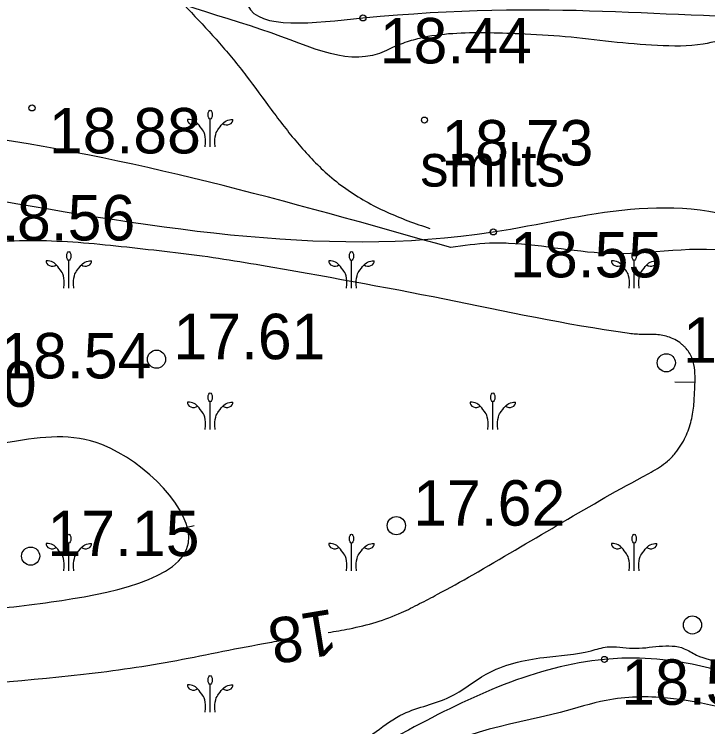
# Model space of a CAD drawing. Extents: x 521824 to 524158, y 294774 to 296228.
# Drawn here: x 522086.65 to 522103.82, y 295991.14 to 296008.78 of the extents above; entities that cross this region are included whole.
import ezdxf

# ---------------------------------------------------------------- set-up
doc = ezdxf.new("R2010")
doc.units = 0
for name, color, linetype in [('HIDG_AATZ_####_TKST_#', 7, 'Continuous'), ('HIDG_ELEM_####_####_#', 7, 'Continuous'), ('HIDG_GRAV_####_####_#', 7, 'Continuous'), ('HIDG_HORZ_####_TKST_#', 7, 'Continuous'), ('HIDG_HORZ_PAMT_####_#', 7, 'Continuous'), ('HIDG_HORZ_RESN_####_#', 7, 'Continuous'), ('HIDG_PLIN_####_####_#', 7, 'Continuous'), ('HIDG_UATZ_####_TKST_#', 7, 'Continuous'), ('RELJ_AATZ_####_TKST_#', 7, 'Continuous'), ('RELJ_ELEM_####_####_#', 7, 'Continuous'), ('RELJ_HORZ_PAMT_####_#', 7, 'Continuous'), ('TERT_ELEM_####_####_#', 7, 'Continuous'), ('TERT_IZMT_####_TKST_#', 7, 'Continuous'), ('TERT_KONT_####_####_#', 7, 'Continuous')]:
    doc.layers.add(name, color=color, linetype=linetype)

msp = doc.modelspace()

# ---------------------------------------------------------------- linework, layer by layer
at = {"layer": 'HIDG_ELEM_####_####_#'}
for centre in [(522090.171, 296000.24), (522102.796, 296000.151), (522096.111, 295996.118), (522087.052, 295995.363), (522103.444, 295993.659)]:
    msp.add_circle(centre, 0.225, dxfattribs=at)
at = {"layer": 'HIDG_GRAV_####_####_#'}
msp.add_spline([(522091.121, 296012.976), (522092.677, 296011.868), (522092.434, 296009), (522095.282, 296008.691), (522106.173, 296008.702), (522116.886, 296009.415), (522127.197, 296009.97), (522145.108, 296014.247), (522158.761, 296014.777), (522175.265, 296015.722), (522181.257, 296017.136), (522181.909, 296017.173), (522183.274, 296011.283)], degree=3, dxfattribs=at)
at = {"layer": 'HIDG_HORZ_PAMT_####_#'}
msp.add_line((522090.615, 295996.01), (522091.102, 295996.124), dxfattribs=at)
for points in [[(522097.456, 296003.003), (522098.42, 296003.112), (522098.886, 296003.109), (522101.493, 296002.854), (522104.863, 296002.829), (522105.455, 296002.546), (522105.764, 296002.03), (522106.434, 296001.103), (522105.073, 295999.884), (522105.328, 295997.947), (522105.313, 295997.082), (522105.495, 295995.289), (522105.536, 295995.052), (522105.782, 295994.342), (522106.713, 295993.946), (522107.552, 295993.546), (522108.149, 295993.448), (522108.619, 295991.553), (522108.577, 295991.344), (522108.448, 295991.154), (522106.283, 295991.375), (522105.272, 295992.2), (522104.189, 295992.719), (522103.543, 295992.913), (522103.242, 295993.07), (522101.964, 295993.08), (522101.329, 295993.113), (522100.932, 295993.02), (522099.761, 295992.856), (522098.335, 295992.439), (522097.436, 295991.876), (522096.287, 295991.458), (522094.937, 295990.58), (522094.192, 295990.336), (522093.424, 295990.187), (522091.553, 295990.123), (522089.682, 295990.202), (522089.358, 295990.216), (522085.744, 295990.713), (522081.631, 295990.342), (522080.807, 295990.11), (522079.09, 295989.003), (522078.197, 295988.522), (522077.728, 295988.334), (522077.237, 295988.193), (522076.001, 295988.101), (522074.761, 295988.259), (522072.524, 295989.01), (522071.862, 295989.025), (522071.249, 295988.887), (522068.367, 295988.362), (522067.498, 295988.56), (522067.064, 295988.714), (522066.631, 295988.911), (522064.566, 295990.452), (522063.244, 295992.536), (522063.001, 295993.19), (522062.602, 295994.158), (522059.484, 295999.35), (522058.893, 296002.168), (522061.43, 296003.805), (522064.048, 296003.805), (522069.557, 296001.404), (522072.32, 296003.741), (522074.302, 296004.815), (522097.456, 296003.003)], [(522085.578, 295993.998), (522085.065, 295995.307), (522084.874, 295997.547), (522086.55, 295998.187), (522088.818, 295998.124), (522090.963, 295995.689), (522087.561, 295994.228), (522085.578, 295993.998)]]:
    msp.add_spline(points, degree=3, dxfattribs=at)
at = {"layer": 'HIDG_HORZ_RESN_####_#'}
msp.add_line((522103.007, 295999.683), (522103.507, 295999.671), dxfattribs=at)
for points in [[(522094.419, 295993.471), (522094.954, 295993.565), (522096.238, 295993.964), (522096.688, 295994.186), (522097.131, 295994.417), (522098.003, 295994.902), (522102.207, 295997.326), (522102.626, 295997.566), (522102.825, 295997.714), (522102.923, 295997.807), (522103.019, 295997.916), (522103.273, 295998.318), (522103.415, 295998.724), (522103.479, 295999.13), (522103.502, 295999.536), (522103.508, 295999.817), (522103.478, 296000.105), (522103.377, 296000.379), (522103.288, 296000.505), (522103.232, 296000.564), (522103.2, 296000.593), (522103.167, 296000.621), (522102.833, 296000.797), (522102.499, 296000.851), (522102.165, 296000.855), (522101.998, 296000.861), (522101.831, 296000.881), (522097.302, 296001.725), (522092.769, 296002.559), (522091.705, 296002.733), (522090.637, 296002.875), (522089.566, 296002.996), (522088.495, 296003.106), (522087.442, 296003.168), (522086.385, 296003.157), (522084.265, 296003.013), (522082.146, 296002.859), (522081.089, 296002.838), (522080.036, 296002.885), (522079.947, 296002.9), (522079.86, 296002.926), (522079.772, 296002.952), (522079.684, 296002.97), (522079.499, 296002.974), (522079.462, 296002.967), (522078.999, 296002.779), (522077.795, 296002.233)], [(522083.472, 295992.047), (522088.362, 295992.439), (522090.67, 295992.78), (522091.817, 295993.008), (522092.966, 295993.224), (522093.211, 295993.268)]]:
    msp.add_spline(points, degree=3, dxfattribs=at)
at = {"layer": 'HIDG_PLIN_####_####_#'}
for points in [[(522077.435, 296005.57), (522085.461, 296004.306), (522098.512, 296003.392), (522105.395, 296003.443), (522107.83, 296000.993), (522105.638, 295997.677), (522105.744, 295995.487), (522109.498, 295993.85), (522109.498, 295989.848), (522114.208, 295986.087), (522123.878, 295989.299), (522133.271, 295980.049), (522137.318, 295976.793), (522131.563, 295972.766), (522130.654, 295969.62), (522124.01, 295968.477), (522115.857, 295969.771), (522111.112, 295969.734), (522110.471, 295975.549), (522112.358, 295978.857), (522112.409, 295984.266), (522101.265, 295992.806), (522096.41, 295991.057), (522092.914, 295989.062)], [(522092.914, 295989.062), (522089.457, 295989.995), (522081.185, 295989.929), (522077.718, 295986.793), (522072.195, 295988.487), (522065.261, 295988.052), (522062.418, 295992.785), (522058.951, 295999.177), (522057.619, 296001.908), (522064.008, 296004.575), (522069.847, 296002.621)]]:
    msp.add_spline(points, degree=3, dxfattribs=at)
at = {"layer": 'RELJ_ELEM_####_####_#'}
for centre in [(522095.282, 296008.691), (522087.087, 296006.462), (522096.807, 296006.163), (522098.512, 296003.392), (522101.265, 295992.806)]:
    msp.add_circle(centre, 0.075, dxfattribs=at)
at = {"layer": 'RELJ_HORZ_PAMT_####_#'}
for points in [[(522147.001, 296013.879), (522145.334, 296014.111), (522144.908, 296014.079), (522138.003, 296012.088), (522137.814, 296012.008), (522135.146, 296011.271), (522131.635, 296010.287), (522130.341, 296009.639), (522127.864, 296009.75), (522127.714, 296009.761), (522127.564, 296009.8), (522127.264, 296009.832), (522127.105, 296009.79), (522126.615, 296009.677), (522125.425, 296009.552), (522124.235, 296009.457), (522121.853, 296009.334), (522117.084, 296009.201), (522116.821, 296009.194), (522115.322, 296009.109), (522113.823, 296009.021), (522110.825, 296008.845), (522106.552, 296008.587), (522106.42, 296008.498), (522105.24, 296008.381), (522103.71, 296008.042), (522102.575, 296008.01), (522101.436, 296008.101), (522100.295, 296008.227), (522099.156, 296008.295), (522097.506, 296008.302), (522096.685, 296008.185), (522096.274, 296008.062), (522096.069, 296007.981), (522095.864, 296007.884), (522092.757, 296008.408), (522089.948, 296009.718), (522091.502, 296010.619), (522091.012, 296011.544), (522089.457, 296012.256), (522087.875, 296012.556), (522086.266, 296013.266), (522086.078, 296014.194)], [(522105.243, 295991.309), (522107.125, 295989.481), (522105.442, 295982.655), (522105.328, 295982.465), (522105.046, 295982.174), (522100.647, 295978.292), (522099.723, 295978.542), (522098.381, 295979.861), (522097.478, 295981.162), (522096.717, 295982.97), (522095.071, 295985.77), (522096.114, 295987.775), (522096.694, 295990.056), (522100.17, 295991.49), (522101.306, 295991.791), (522102.823, 295991.848), (522105.243, 295991.309)]]:
    msp.add_spline(points, degree=3, dxfattribs=at)
at = {"layer": 'TERT_ELEM_####_####_#'}
for p, q in [((522091.5, 296005.5), (522091.5, 296006.181)), ((522091.5, 296005.5), (522091.5, 296006.181)), ((522088, 296002), (522088, 296002.681)), ((522088, 296002), (522088, 296002.681)), ((522095, 296002), (522095, 296002.681)), ((522095, 296002), (522095, 296002.681)), ((522102, 296002), (522102, 296002.681)), ((522102, 296002), (522102, 296002.681)), ((522091.5, 295998.5), (522091.5, 295999.181)), ((522091.5, 295998.5), (522091.5, 295999.181)), ((522098.5, 295998.5), (522098.5, 295999.181)), ((522098.5, 295998.5), (522098.5, 295999.181)), ((522088, 295995), (522088, 295995.681)), ((522088, 295995), (522088, 295995.681)), ((522095, 295995), (522095, 295995.681)), ((522095, 295995), (522095, 295995.681)), ((522102, 295995), (522102, 295995.681)), ((522102, 295995), (522102, 295995.681)), ((522091.5, 295991.5), (522091.5, 295992.181)), ((522091.5, 295991.5), (522091.5, 295992.181))]:
    msp.add_line(p, q, dxfattribs=at)
for centre in [(522091.5, 296006.295), (522091.5, 296006.295), (522088, 296002.795), (522088, 296002.795), (522095, 296002.795), (522095, 296002.795), (522102, 296002.795), (522102, 296002.795), (522091.5, 295999.295), (522091.5, 295999.295), (522098.5, 295999.295), (522098.5, 295999.295), (522088, 295995.795), (522088, 295995.795), (522095, 295995.795), (522095, 295995.795), (522102, 295995.795), (522102, 295995.795), (522091.5, 295992.295), (522091.5, 295992.295)]:
    msp.add_ellipse(centre, major_axis=(0, 0.114), ratio=0.447069, dxfattribs=at)
for centre, major_axis, start_param, end_param in [((522091.086, 296006.158), (-0.147, 0), 6.117242, 8.627806), ((522091.086, 296006.158), (-0.147, 0), 6.117242, 8.627806), ((522091.914, 296006.158), (0.147, 0), 3.938565, 6.449128), ((522091.914, 296006.158), (0.147, 0), 3.938565, 6.449128), ((522087.586, 296002.658), (-0.147, 0), 6.117242, 8.627806), ((522087.586, 296002.658), (-0.147, 0), 6.117242, 8.627806), ((522088.414, 296002.658), (0.147, 0), 3.938565, 6.449128), ((522088.414, 296002.658), (0.147, 0), 3.938565, 6.449128), ((522094.586, 296002.658), (-0.147, 0), 6.117242, 8.627806), ((522094.586, 296002.658), (-0.147, 0), 6.117242, 8.627806), ((522095.414, 296002.658), (0.147, 0), 3.938565, 6.449128), ((522095.414, 296002.658), (0.147, 0), 3.938565, 6.449128), ((522101.586, 296002.658), (-0.147, 0), 6.117242, 8.627806), ((522101.586, 296002.658), (-0.147, 0), 6.117242, 8.627806), ((522102.414, 296002.658), (0.147, 0), 3.938565, 6.449128), ((522102.414, 296002.658), (0.147, 0), 3.938565, 6.449128), ((522091.086, 295999.158), (-0.147, 0), 6.117242, 8.627806), ((522091.086, 295999.158), (-0.147, 0), 6.117242, 8.627806), ((522091.914, 295999.158), (0.147, 0), 3.938565, 6.449128), ((522091.914, 295999.158), (0.147, 0), 3.938565, 6.449128), ((522098.086, 295999.158), (-0.147, 0), 6.117242, 8.627806), ((522098.086, 295999.158), (-0.147, 0), 6.117242, 8.627806), ((522098.914, 295999.158), (0.147, 0), 3.938565, 6.449128), ((522098.914, 295999.158), (0.147, 0), 3.938565, 6.449128), ((522087.586, 295995.658), (-0.147, 0), 6.117242, 8.627806), ((522087.586, 295995.658), (-0.147, 0), 6.117242, 8.627806), ((522088.414, 295995.658), (0.147, 0), 3.938565, 6.449128), ((522088.414, 295995.658), (0.147, 0), 3.938565, 6.449128), ((522094.586, 295995.658), (-0.147, 0), 6.117242, 8.627806), ((522094.586, 295995.658), (-0.147, 0), 6.117242, 8.627806), ((522095.414, 295995.658), (0.147, 0), 3.938565, 6.449128), ((522095.414, 295995.658), (0.147, 0), 3.938565, 6.449128), ((522101.586, 295995.658), (-0.147, 0), 6.117242, 8.627806), ((522101.586, 295995.658), (-0.147, 0), 6.117242, 8.627806), ((522102.414, 295995.658), (0.147, 0), 3.938565, 6.449128), ((522102.414, 295995.658), (0.147, 0), 3.938565, 6.449128), ((522091.086, 295992.158), (-0.147, 0), 6.117242, 8.627806), ((522091.086, 295992.158), (-0.147, 0), 6.117242, 8.627806), ((522091.914, 295992.158), (0.147, 0), 3.938565, 6.449128), ((522091.914, 295992.158), (0.147, 0), 3.938565, 6.449128)]:
    msp.add_ellipse(centre, major_axis=major_axis, ratio=0.769466, start_param=start_param, end_param=end_param, dxfattribs=at)
for points in [[(522091.189, 296006.077), (522091.151, 296006.117), (522091.084, 296006.172), (522090.945, 296006.18), (522090.941, 296006.176)], [(522091.189, 296006.077), (522091.151, 296006.117), (522091.084, 296006.172), (522090.945, 296006.18), (522090.941, 296006.176)], [(522091.811, 296006.077), (522091.849, 296006.117), (522091.917, 296006.172), (522092.055, 296006.18), (522092.059, 296006.176)], [(522091.811, 296006.077), (522091.849, 296006.117), (522091.917, 296006.172), (522092.055, 296006.18), (522092.059, 296006.176)], [(522091.379, 296005.5), (522091.402, 296005.788), (522091.286, 296005.965), (522091.196, 296006.068), (522091.189, 296006.077)], [(522091.379, 296005.5), (522091.402, 296005.788), (522091.286, 296005.965), (522091.196, 296006.068), (522091.189, 296006.077)], [(522091.621, 296005.5), (522091.598, 296005.788), (522091.714, 296005.965), (522091.804, 296006.068), (522091.811, 296006.077)], [(522091.621, 296005.5), (522091.598, 296005.788), (522091.714, 296005.965), (522091.804, 296006.068), (522091.811, 296006.077)], [(522087.689, 296002.577), (522087.651, 296002.617), (522087.584, 296002.672), (522087.445, 296002.68), (522087.441, 296002.676)], [(522087.689, 296002.577), (522087.651, 296002.617), (522087.584, 296002.672), (522087.445, 296002.68), (522087.441, 296002.676)], [(522087.879, 296002), (522087.902, 296002.288), (522087.786, 296002.465), (522087.696, 296002.568), (522087.689, 296002.577)], [(522087.879, 296002), (522087.902, 296002.288), (522087.786, 296002.465), (522087.696, 296002.568), (522087.689, 296002.577)], [(522088.121, 296002), (522088.098, 296002.288), (522088.214, 296002.465), (522088.304, 296002.568), (522088.311, 296002.577)], [(522088.121, 296002), (522088.098, 296002.288), (522088.214, 296002.465), (522088.304, 296002.568), (522088.311, 296002.577)], [(522088.311, 296002.577), (522088.349, 296002.617), (522088.417, 296002.672), (522088.555, 296002.68), (522088.559, 296002.676)], [(522088.311, 296002.577), (522088.349, 296002.617), (522088.417, 296002.672), (522088.555, 296002.68), (522088.559, 296002.676)], [(522094.689, 296002.577), (522094.651, 296002.617), (522094.584, 296002.672), (522094.445, 296002.68), (522094.441, 296002.676)], [(522094.689, 296002.577), (522094.651, 296002.617), (522094.584, 296002.672), (522094.445, 296002.68), (522094.441, 296002.676)], [(522094.879, 296002), (522094.902, 296002.288), (522094.786, 296002.465), (522094.696, 296002.568), (522094.689, 296002.577)], [(522094.879, 296002), (522094.902, 296002.288), (522094.786, 296002.465), (522094.696, 296002.568), (522094.689, 296002.577)], [(522095.121, 296002), (522095.098, 296002.288), (522095.214, 296002.465), (522095.304, 296002.568), (522095.311, 296002.577)], [(522095.121, 296002), (522095.098, 296002.288), (522095.214, 296002.465), (522095.304, 296002.568), (522095.311, 296002.577)], [(522095.311, 296002.577), (522095.349, 296002.617), (522095.417, 296002.672), (522095.555, 296002.68), (522095.559, 296002.676)], [(522095.311, 296002.577), (522095.349, 296002.617), (522095.417, 296002.672), (522095.555, 296002.68), (522095.559, 296002.676)], [(522101.689, 296002.577), (522101.651, 296002.617), (522101.584, 296002.672), (522101.445, 296002.68), (522101.441, 296002.676)], [(522101.689, 296002.577), (522101.651, 296002.617), (522101.584, 296002.672), (522101.445, 296002.68), (522101.441, 296002.676)], [(522101.879, 296002), (522101.902, 296002.288), (522101.786, 296002.465), (522101.696, 296002.568), (522101.689, 296002.577)], [(522101.879, 296002), (522101.902, 296002.288), (522101.786, 296002.465), (522101.696, 296002.568), (522101.689, 296002.577)], [(522102.121, 296002), (522102.098, 296002.288), (522102.214, 296002.465), (522102.304, 296002.568), (522102.311, 296002.577)], [(522102.121, 296002), (522102.098, 296002.288), (522102.214, 296002.465), (522102.304, 296002.568), (522102.311, 296002.577)], [(522102.311, 296002.577), (522102.349, 296002.617), (522102.417, 296002.672), (522102.555, 296002.68), (522102.559, 296002.676)], [(522102.311, 296002.577), (522102.349, 296002.617), (522102.417, 296002.672), (522102.555, 296002.68), (522102.559, 296002.676)], [(522091.189, 295999.077), (522091.151, 295999.117), (522091.084, 295999.172), (522090.945, 295999.18), (522090.941, 295999.176)], [(522091.189, 295999.077), (522091.151, 295999.117), (522091.084, 295999.172), (522090.945, 295999.18), (522090.941, 295999.176)], [(522091.379, 295998.5), (522091.402, 295998.788), (522091.286, 295998.965), (522091.196, 295999.068), (522091.189, 295999.077)], [(522091.379, 295998.5), (522091.402, 295998.788), (522091.286, 295998.965), (522091.196, 295999.068), (522091.189, 295999.077)], [(522091.621, 295998.5), (522091.598, 295998.788), (522091.714, 295998.965), (522091.804, 295999.068), (522091.811, 295999.077)], [(522091.621, 295998.5), (522091.598, 295998.788), (522091.714, 295998.965), (522091.804, 295999.068), (522091.811, 295999.077)], [(522091.811, 295999.077), (522091.849, 295999.117), (522091.917, 295999.172), (522092.055, 295999.18), (522092.059, 295999.176)], [(522091.811, 295999.077), (522091.849, 295999.117), (522091.917, 295999.172), (522092.055, 295999.18), (522092.059, 295999.176)], [(522098.189, 295999.077), (522098.151, 295999.117), (522098.084, 295999.172), (522097.945, 295999.18), (522097.941, 295999.176)], [(522098.189, 295999.077), (522098.151, 295999.117), (522098.084, 295999.172), (522097.945, 295999.18), (522097.941, 295999.176)], [(522098.379, 295998.5), (522098.402, 295998.788), (522098.286, 295998.965), (522098.196, 295999.068), (522098.189, 295999.077)], [(522098.379, 295998.5), (522098.402, 295998.788), (522098.286, 295998.965), (522098.196, 295999.068), (522098.189, 295999.077)], [(522098.621, 295998.5), (522098.598, 295998.788), (522098.714, 295998.965), (522098.804, 295999.068), (522098.811, 295999.077)], [(522098.621, 295998.5), (522098.598, 295998.788), (522098.714, 295998.965), (522098.804, 295999.068), (522098.811, 295999.077)], [(522098.811, 295999.077), (522098.849, 295999.117), (522098.917, 295999.172), (522099.055, 295999.18), (522099.059, 295999.176)], [(522098.811, 295999.077), (522098.849, 295999.117), (522098.917, 295999.172), (522099.055, 295999.18), (522099.059, 295999.176)], [(522087.689, 295995.577), (522087.651, 295995.617), (522087.584, 295995.672), (522087.445, 295995.68), (522087.441, 295995.676)], [(522087.689, 295995.577), (522087.651, 295995.617), (522087.584, 295995.672), (522087.445, 295995.68), (522087.441, 295995.676)], [(522087.879, 295995), (522087.902, 295995.288), (522087.786, 295995.465), (522087.696, 295995.568), (522087.689, 295995.577)], [(522087.879, 295995), (522087.902, 295995.288), (522087.786, 295995.465), (522087.696, 295995.568), (522087.689, 295995.577)], [(522088.121, 295995), (522088.098, 295995.288), (522088.214, 295995.465), (522088.304, 295995.568), (522088.311, 295995.577)], [(522088.121, 295995), (522088.098, 295995.288), (522088.214, 295995.465), (522088.304, 295995.568), (522088.311, 295995.577)], [(522088.311, 295995.577), (522088.349, 295995.617), (522088.417, 295995.672), (522088.555, 295995.68), (522088.559, 295995.676)], [(522088.311, 295995.577), (522088.349, 295995.617), (522088.417, 295995.672), (522088.555, 295995.68), (522088.559, 295995.676)], [(522094.689, 295995.577), (522094.651, 295995.617), (522094.584, 295995.672), (522094.445, 295995.68), (522094.441, 295995.676)], [(522094.689, 295995.577), (522094.651, 295995.617), (522094.584, 295995.672), (522094.445, 295995.68), (522094.441, 295995.676)], [(522094.879, 295995), (522094.902, 295995.288), (522094.786, 295995.465), (522094.696, 295995.568), (522094.689, 295995.577)], [(522094.879, 295995), (522094.902, 295995.288), (522094.786, 295995.465), (522094.696, 295995.568), (522094.689, 295995.577)], [(522095.121, 295995), (522095.098, 295995.288), (522095.214, 295995.465), (522095.304, 295995.568), (522095.311, 295995.577)], [(522095.121, 295995), (522095.098, 295995.288), (522095.214, 295995.465), (522095.304, 295995.568), (522095.311, 295995.577)], [(522095.311, 295995.577), (522095.349, 295995.617), (522095.417, 295995.672), (522095.555, 295995.68), (522095.559, 295995.676)], [(522095.311, 295995.577), (522095.349, 295995.617), (522095.417, 295995.672), (522095.555, 295995.68), (522095.559, 295995.676)], [(522101.689, 295995.577), (522101.651, 295995.617), (522101.584, 295995.672), (522101.445, 295995.68), (522101.441, 295995.676)], [(522101.689, 295995.577), (522101.651, 295995.617), (522101.584, 295995.672), (522101.445, 295995.68), (522101.441, 295995.676)], [(522101.879, 295995), (522101.902, 295995.288), (522101.786, 295995.465), (522101.696, 295995.568), (522101.689, 295995.577)], [(522101.879, 295995), (522101.902, 295995.288), (522101.786, 295995.465), (522101.696, 295995.568), (522101.689, 295995.577)], [(522102.121, 295995), (522102.098, 295995.288), (522102.214, 295995.465), (522102.304, 295995.568), (522102.311, 295995.577)], [(522102.121, 295995), (522102.098, 295995.288), (522102.214, 295995.465), (522102.304, 295995.568), (522102.311, 295995.577)], [(522102.311, 295995.577), (522102.349, 295995.617), (522102.417, 295995.672), (522102.555, 295995.68), (522102.559, 295995.676)], [(522102.311, 295995.577), (522102.349, 295995.617), (522102.417, 295995.672), (522102.555, 295995.68), (522102.559, 295995.676)], [(522091.189, 295992.077), (522091.151, 295992.117), (522091.084, 295992.172), (522090.945, 295992.18), (522090.941, 295992.176)], [(522091.189, 295992.077), (522091.151, 295992.117), (522091.084, 295992.172), (522090.945, 295992.18), (522090.941, 295992.176)], [(522091.811, 295992.077), (522091.849, 295992.117), (522091.917, 295992.172), (522092.055, 295992.18), (522092.059, 295992.176)], [(522091.811, 295992.077), (522091.849, 295992.117), (522091.917, 295992.172), (522092.055, 295992.18), (522092.059, 295992.176)], [(522091.379, 295991.5), (522091.402, 295991.788), (522091.286, 295991.965), (522091.196, 295992.068), (522091.189, 295992.077)], [(522091.379, 295991.5), (522091.402, 295991.788), (522091.286, 295991.965), (522091.196, 295992.068), (522091.189, 295992.077)], [(522091.621, 295991.5), (522091.598, 295991.788), (522091.714, 295991.965), (522091.804, 295992.068), (522091.811, 295992.077)], [(522091.621, 295991.5), (522091.598, 295991.788), (522091.714, 295991.965), (522091.804, 295992.068), (522091.811, 295992.077)]]:
    msp.add_open_spline(points, degree=3, dxfattribs=at)
at = {"layer": 'TERT_KONT_####_####_#'}
msp.add_spline([(522062.275, 296004.76), (522062.725, 296005.147), (522062.873, 296005.568), (522062.817, 296006.002), (522062.703, 296006.523), (522062.324, 296007.704), (522061.781, 296008.87), (522061.294, 296009.588), (522061.121, 296009.777), (522060.91, 296009.942), (522059.978, 296010.31), (522058.425, 296010.615), (522057.122, 296010.885), (522056.772, 296011.066), (522056.733, 296011.31), (522057.338, 296012.131), (522058.353, 296013.124), (522059.611, 296014.113), (522060.945, 296014.921), (522061.9, 296015.256), (522062.906, 296015.38), (522064.977, 296015.245), (522066.972, 296015.017), (522067.883, 296015.023), (522068.704, 296015.193), (522068.84, 296015.265), (522069.172, 296015.683), (522069.512, 296016.498), (522069.846, 296017.265), (522070.048, 296017.513), (522070.293, 296017.61), (522070.943, 296017.474), (522071.609, 296017.09), (522072.989, 296015.881), (522074.438, 296014.587), (522075.189, 296014.096), (522075.572, 296013.923), (522075.96, 296013.81), (522077.14, 296013.718), (522078.399, 296013.837), (522079.061, 296013.954), (522079.716, 296014.086), (522080.371, 296014.22), (522081.029, 296014.341), (522082.31, 296014.505), (522082.952, 296014.553), (522083.593, 296014.58), (522084.77, 296014.367), (522085.055, 296014.254), (522085.328, 296014.126), (522085.834, 296013.81), (522086.313, 296014.041), (522086.647, 296013.162), (522088.917, 296011.073), (522090.338, 296009.591), (522091.73, 296008.067), (522092.394, 296007.257), (522093.014, 296006.421), (522093.66, 296005.598), (522094.014, 296005.204), (522094.401, 296004.827), (522095.35, 296004.152), (522096.396, 296003.67), (522096.943, 296003.478)], degree=3, dxfattribs=at)

# ---------------------------------------------------------------- texts
at = {"layer": 'HIDG_AATZ_####_TKST_#'}
for s, p in [(' 17.61', (522090.171, 296000.24)), (' 17.77', (522102.796, 296000.151)), (' 17.62', (522096.111, 295996.118)), (' 17.15', (522087.052, 295995.363))]:
    msp.add_text(s, height=1.125, dxfattribs=at).set_placement(p)
at = {"layer": 'HIDG_HORZ_####_TKST_#'}
msp.add_text('18', height=1.125, rotation=189.3984, dxfattribs=at).set_placement((522094.528, 295994.06))
at = {"layer": 'HIDG_UATZ_####_TKST_#'}
for s, p in [('ūd.līm. 18.54', (522081.345, 295999.765)), ('11.05.20', (522081.345, 295999.061))]:
    msp.add_text(s, height=1.125, dxfattribs=at).set_placement(p)
at = {"layer": 'RELJ_AATZ_####_TKST_#'}
for s, p in [(' 18.44', (522095.282, 296007.566)), (' 18.88', (522087.087, 296005.337)), (' 18.73', (522096.807, 296005.038)), (' 18.56', (522085.461, 296003.181)), (' 18.55', (522098.512, 296002.267)), (' 18.55', (522101.265, 295991.681))]:
    msp.add_text(s, height=1.125, dxfattribs=at).set_placement(p)
at = {"layer": 'TERT_IZMT_####_TKST_#'}
msp.add_text('smilts', height=1.05, dxfattribs=at).set_placement((522096.702, 296004.517))

doc.saveas('drawing.dxf')
